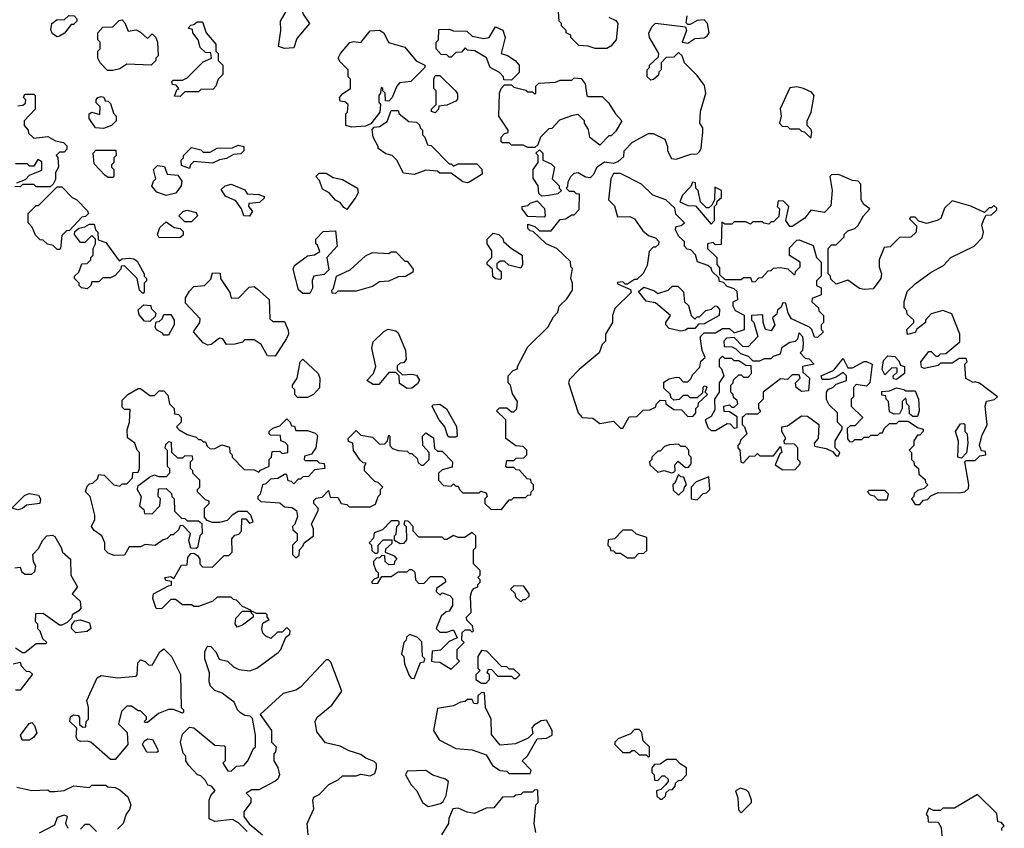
# Model space of a CAD drawing. Extents: x 2219101 to 2444320, y 201258 to 358766.
# Tile 342 of 349: x 2368503 to 2372750, y 343094 to 346581. Entities that reach past the tile are written whole.
import ezdxf

# ---------------------------------------------------------------- set-up
doc = ezdxf.new("R2010")
doc.units = 0

msp = doc.modelspace()

# ---------------------------------------------------------------- linework, layer by layer
at = {"layer": '0CON10XD'}
for points in [[(2369645, 346457.5), (2369620, 346465), (2369630, 346535), (2369627.5, 346575), (2369663.9, 346636.1), (2369685, 346652.5), (2369706.1, 346646.1), (2369716.1, 346636.1), (2369726.2, 346605), (2369753.3, 346565), (2369699.3, 346500.7), (2369685, 346460), (2369645, 346457.5)], [(2371045, 346592.5), (2371075, 346577.5), (2371083.3, 346565), (2371076.2, 346495), (2371053.6, 346466.4), (2371035, 346457.5), (2370985, 346457.5), (2370955, 346467.5), (2370915, 346470), (2370880, 346505), (2370880, 346515), (2370860, 346525), (2370860, 346535), (2370840, 346555), (2370840, 346565), (2370830, 346575), (2370827, 346617)], [(2368665, 346507.5), (2368645, 346520), (2368637, 346537), (2368642.5, 346565), (2368665, 346582.5), (2368695, 346580), (2368715, 346600), (2368738.3, 346598.3), (2368750, 346585), (2368750, 346575), (2368735, 346560), (2368725, 346560), (2368696.4, 346523.6), (2368675, 346510), (2368665, 346507.5)], [(2369285, 344530), (2369270, 344545), (2369270, 344555), (2369280, 344565), (2369280, 344595), (2369250, 344625), (2369250, 344635), (2369240, 344645), (2369240, 344675), (2369250, 344685), (2369248.3, 344698.3), (2369215, 344700), (2369205, 344690), (2369185, 344690), (2369160, 344715), (2369158.3, 344758.3), (2369145, 344760), (2369131.7, 344748.3), (2369130, 344735), (2369140, 344725), (2369140, 344655), (2369150, 344645), (2369150, 344625), (2369135, 344610), (2369105, 344610), (2369085, 344617.5), (2369068.3, 344611.7), (2369011.7, 344568.3), (2369010, 344555), (2369027.5, 344525), (2369020, 344485), (2369038.3, 344468.3), (2369041.7, 344451.7), (2369075, 344450), (2369107.5, 344485), (2369110, 344515), (2369100, 344525), (2369101.7, 344558.3), (2369135, 344560), (2369158.3, 344538.3), (2369160, 344525), (2369170, 344515), (2369171.7, 344461.7), (2369201.7, 344431.7), (2369215, 344430), (2369225, 344420), (2369275, 344420), (2369288.3, 344408.3), (2369290, 344365), (2369280, 344355), (2369270, 344305), (2369265, 344300), (2369241.7, 344301.7), (2369232.5, 344335), (2369240, 344365), (2369208.3, 344398.3), (2369195, 344400), (2369188.3, 344381.7), (2369165, 344360), (2369155, 344360), (2369138.3, 344341.7), (2369121.7, 344338.3), (2369087, 344313), (2369045, 344317.5), (2369025, 344307.5), (2368975, 344307.5), (2368955, 344272.5), (2368910.7, 344270.7), (2368885, 344280), (2368870, 344295), (2368870, 344325), (2368857.5, 344355), (2368825, 344377.5), (2368812.5, 344395), (2368827.5, 344425), (2368827.5, 344445), (2368807.5, 344525), (2368787.5, 344545), (2368795, 344570), (2368805, 344580), (2368818.3, 344581.7), (2368838.3, 344601.7), (2368845, 344620), (2368867, 344617), (2368910, 344575), (2368935, 344570), (2368945, 344580), (2368965, 344580), (2368990, 344605), (2368991.7, 344628.3), (2369015, 344630), (2369020, 344645), (2369020, 344715), (2369010, 344725), (2369000, 344755), (2368968.3, 344778.3), (2368967, 344813), (2368977.5, 344845), (2368980, 344900), (2368955, 344900), (2368945, 344910), (2368945, 344940), (2368970, 344965), (2369015, 344990), (2369025, 344990), (2369065, 344960), (2369085, 344960), (2369105, 344980), (2369125, 344980), (2369141.7, 344961.7), (2369150, 344925), (2369170, 344905), (2369171.7, 344881.7), (2369188.3, 344878.3), (2369200, 344865), (2369200, 344845), (2369180, 344825), (2369191.7, 344811.7), (2369225, 344792.5), (2369265, 344780), (2369275, 344770), (2369285, 344770), (2369295, 344760), (2369305, 344760), (2369311.7, 344741.7), (2369325, 344730), (2369345, 344732.5), (2369375, 344747.5), (2369408.3, 344738.3), (2369410, 344715), (2369420, 344705), (2369420, 344695), (2369471.7, 344641.7), (2369515, 344640), (2369535, 344630), (2369541.7, 344638.3), (2369580, 344655), (2369580, 344685), (2369590, 344695), (2369591.7, 344718.3), (2369625, 344720), (2369635, 344710), (2369660, 344715), (2369660, 344745), (2369648.3, 344758.3), (2369630, 344765), (2369628.3, 344788.3), (2369585, 344790), (2369580, 344795), (2369580, 344805), (2369595, 344820), (2369625, 344830), (2369655, 344860), (2369670, 344845), (2369675, 344830), (2369688.3, 344828.3), (2369695, 344810), (2369745, 344810), (2369778.3, 344798.3), (2369787.5, 344787.5), (2369780, 344735), (2369762.5, 344707.5), (2369731.7, 344698.3), (2369730, 344685), (2369735, 344680), (2369785, 344680), (2369795, 344670), (2369817, 344667), (2369820, 344645), (2369775, 344640), (2369748.3, 344611.7), (2369725, 344610), (2369715, 344600), (2369705, 344600), (2369685, 344580), (2369675, 344590), (2369661.7, 344591.7), (2369655, 344620), (2369645, 344620), (2369617, 344603), (2369585, 344600), (2369565, 344580), (2369550, 344575), (2369540, 344535), (2369530, 344525), (2369530, 344515), (2369543, 344503), (2369625, 344497.5), (2369645, 344480), (2369677, 344477), (2369697.5, 344465), (2369701.7, 344438.3), (2369690, 344405), (2369680, 344395), (2369681.7, 344381.7), (2369700, 344365), (2369700, 344335), (2369680, 344315), (2369680, 344275), (2369695, 344260), (2369708.3, 344271.7), (2369710, 344295), (2369725, 344310), (2369730, 344325), (2369770, 344355), (2369770, 344385), (2369762.5, 344405), (2369790, 344465), (2369790, 344475), (2369772.5, 344495), (2369772.5, 344507.5), (2369781.7, 344518.3), (2369808.3, 344521.7), (2369835, 344550), (2369841.7, 344521.7), (2369875, 344520), (2369890, 344495), (2369915, 344490), (2369925, 344480), (2370015, 344480), (2370038.3, 344491.7), (2370050, 344525), (2370060, 344535), (2370060, 344555), (2370070, 344565), (2370050, 344585), (2370035, 344590), (2369990, 344635), (2369990, 344655), (2369998.3, 344668.3), (2369985, 344670), (2369971.7, 344681.7), (2369943, 344723), (2369940, 344755), (2369921.7, 344761.7), (2369920, 344775), (2369955, 344810), (2369975, 344790), (2370025, 344780), (2370055, 344750), (2370078.3, 344751.7), (2370090, 344765), (2370095, 344790), (2370100, 344785), (2370100, 344745), (2370111.7, 344731.7), (2370135, 344722.5), (2370175, 344720), (2370185, 344710), (2370195, 344710), (2370218.3, 344688.3), (2370221.7, 344671.7), (2370235, 344660), (2370245, 344660), (2370270, 344685), (2370270, 344715), (2370242.5, 344745), (2370240, 344785), (2370255, 344800), (2370288.3, 344778.3), (2370291.7, 344731.7), (2370305, 344720), (2370325, 344720), (2370370, 344675), (2370368.3, 344651.7), (2370325, 344640), (2370310, 344625), (2370310, 344595), (2370331.7, 344571.7), (2370365, 344570), (2370375, 344580), (2370385, 344570), (2370395, 344570), (2370400, 344555), (2370415, 344540), (2370485, 344540), (2370492.5, 344547.5), (2370515, 344540), (2370520, 344525), (2370510, 344515), (2370510, 344495), (2370535, 344470), (2370581.7, 344468.3), (2370615, 344510), (2370625, 344510), (2370635, 344520), (2370685, 344520), (2370695, 344530), (2370708.3, 344531.7), (2370710, 344545), (2370720, 344555), (2370720, 344575), (2370710, 344585), (2370708.3, 344598.3), (2370691.7, 344601.7), (2370658.3, 344638.3), (2370645, 344640), (2370635, 344650), (2370605, 344650), (2370600, 344655), (2370605, 344680), (2370635, 344680), (2370645, 344690), (2370678.3, 344691.7), (2370690, 344705), (2370690, 344725), (2370675, 344740), (2370643, 344743), (2370600, 344775), (2370600, 344855), (2370560, 344895), (2370573, 344907), (2370605, 344907.5), (2370625, 344890), (2370635, 344890), (2370647, 344903), (2370650, 344935), (2370628.3, 344968.3), (2370620, 345005), (2370610, 345015), (2370610, 345045), (2370631.7, 345068.3), (2370650, 345075), (2370650, 345085), (2370695, 345170), (2370783, 345257), (2370805, 345300), (2370825, 345320), (2370830, 345345), (2370863, 345377), (2370887.5, 345415), (2370887.5, 345445), (2370880, 345465), (2370887.5, 345507.5), (2370880, 345515), (2370878.3, 345538.3), (2370820, 345595), (2370773.9, 345613.9), (2370742.5, 345645), (2370718.3, 345668.3), (2370705, 345670), (2370695, 345680), (2370695, 345700), (2370725, 345690), (2370745, 345670), (2370795, 345670), (2370835, 345720), (2370857, 345723), (2370885, 345740), (2370895, 345740), (2370917, 345763), (2370918.3, 345828.3), (2370905, 345830), (2370895, 345840), (2370875, 345840), (2370860, 345855), (2370867.5, 345862.5), (2370868.3, 345881.7), (2370880, 345905), (2370895, 345920), (2370911.7, 345921.7), (2370943, 345903), (2370965, 345900), (2370980, 345915), (2370993.6, 345946.4), (2371025, 345967.5), (2371065, 345962.5), (2371085, 345970), (2371108.3, 345991.7), (2371110, 346015), (2371147, 346053), (2371215, 346090), (2371235, 346090), (2371286.4, 346066.4), (2371297.5, 346035), (2371297.5, 346015), (2371315, 345982.5), (2371335, 345980), (2371398.3, 346001.7), (2371425, 346002.5), (2371436.4, 346013.6), (2371443, 346027), (2371450, 346095), (2371450, 346115), (2371437.5, 346135), (2371440, 346185), (2371462.5, 346265), (2371457, 346297), (2371425, 346340), (2371370, 346395), (2371360, 346425), (2371345, 346440), (2371325, 346420), (2371291.7, 346418.3), (2371270, 346395), (2371270, 346365), (2371260, 346355), (2371258.3, 346341.7), (2371237, 346323), (2371225, 346320), (2371210, 346335), (2371210, 346365), (2371220, 346375), (2371220, 346385), (2371258.3, 346421.7), (2371260, 346435), (2371220, 346505), (2371217, 346523), (2371229.3, 346550.7), (2371245, 346566.7), (2371375, 346550), (2371380, 346535), (2371360, 346485), (2371385, 346480), (2371415, 346500), (2371455, 346502.5), (2371468.3, 346511.7), (2371477.5, 346525), (2371470, 346565), (2371455, 346580), (2371425, 346577.5), (2371395, 346560), (2371385, 346560), (2371378.3, 346568.3), (2371381.7, 346598.3)], [(2368881.7, 346361.7), (2368850, 346395), (2368840, 346415), (2368840, 346445), (2368850, 346455), (2368850, 346485), (2368840, 346495), (2368840, 346525), (2368861.7, 346548.3), (2368905, 346550), (2368931.7, 346578.3), (2368945, 346580), (2368957, 346567), (2368971.7, 346531.7), (2369005, 346537.5), (2369025, 346527.5), (2369055, 346500), (2369075, 346520), (2369090, 346505), (2369097.5, 346485), (2369100, 346425), (2369090, 346415), (2369090, 346405), (2369070, 346385), (2368965, 346390), (2368935, 346370), (2368905, 346362.5), (2368881.7, 346361.7)], [(2369195, 346250), (2369171.7, 346251.7), (2369181.7, 346278.3), (2369190, 346285), (2369178.3, 346298.3), (2369161.7, 346301.7), (2369160, 346315), (2369165, 346320), (2369205, 346320), (2369225, 346330), (2369295, 346400), (2369330, 346415), (2369328.3, 346438.3), (2369305, 346440), (2369281.7, 346461.7), (2369272.5, 346495), (2369250, 346525), (2369248.3, 346538.3), (2369230, 346545), (2369241.7, 346558.3), (2369255, 346560), (2369268.3, 346571.7), (2369291.7, 346571.7), (2369307.5, 346525), (2369350, 346475), (2369350, 346445), (2369360, 346435), (2369360, 346405), (2369380, 346385), (2369380, 346345), (2369360, 346325), (2369350, 346295), (2369338.3, 346281.7), (2369285, 346280), (2369275, 346270), (2369215, 346270), (2369195, 346250)], [(2369935, 346117.5), (2369910, 346125), (2369910, 346175), (2369917, 346183), (2369920, 346215), (2369905, 346227.5), (2369885, 346230), (2369882.5, 346245), (2369897, 346263), (2369930, 346285), (2369930, 346325), (2369920, 346335), (2369920, 346365), (2369885, 346400), (2369877.5, 346415), (2369886.7, 346435), (2369927, 346483), (2369945, 346487.5), (2369975, 346482.5), (2370015, 346532.5), (2370055, 346536.2), (2370073.3, 346525), (2370093.6, 346483.6), (2370165, 346462.5), (2370213.6, 346403.6), (2370250, 346385), (2370250, 346375), (2370190, 346315), (2370141.7, 346308.3), (2370130, 346295), (2370110, 346245), (2370095, 346230), (2370081.7, 346231.7), (2370080, 346265), (2370070, 346275), (2370070, 346285), (2370061.7, 346288.3), (2370060, 346265), (2370052.5, 346255), (2370052.5, 346225), (2370060, 346215), (2370057, 346183), (2370018.3, 346131.7), (2369995, 346122.5), (2369935, 346117.5)], [(2370625, 346320), (2370591.7, 346321.7), (2370590, 346335), (2370573, 346353), (2370532.5, 346375), (2370516.7, 346416.7), (2370467, 346447), (2370435, 346450), (2370425, 346460), (2370408.3, 346441.7), (2370385, 346440), (2370365, 346420), (2370355, 346420), (2370345, 346430), (2370321.7, 346431.7), (2370300, 346455), (2370300, 346485), (2370310, 346495), (2370311.7, 346538.3), (2370355, 346540), (2370375, 346532.5), (2370431.7, 346531.7), (2370455, 346510), (2370505, 346500), (2370527.5, 346505), (2370555, 346550), (2370586.7, 346536.7), (2370597.5, 346505), (2370580, 346435), (2370607, 346427), (2370640, 346405), (2370657.5, 346385), (2370657, 346353), (2370625, 346320)], [(2370295, 346180), (2370280, 346185), (2370280, 346195), (2370300, 346215), (2370300, 346275), (2370290, 346285), (2370290, 346325), (2370295, 346340), (2370315, 346340), (2370382.5, 346275), (2370391.7, 346261.7), (2370391.7, 346238.3), (2370385, 346230), (2370345, 346212.5), (2370311.7, 346208.3), (2370310, 346195), (2370295, 346180)], [(2370725, 346030), (2370695, 346030), (2370675, 346040), (2370625, 346040), (2370615, 346050), (2370585, 346050), (2370580, 346055), (2370580, 346075), (2370595, 346090), (2370610, 346095), (2370610, 346105), (2370570, 346165), (2370572.5, 346265), (2370580, 346285), (2370595, 346300), (2370625, 346300), (2370635, 346290), (2370687, 346277), (2370695, 346270), (2370715, 346270), (2370725, 346260), (2370730, 346265), (2370730, 346295), (2370743, 346307), (2370815, 346312.5), (2370835, 346320), (2370885, 346320), (2370895, 346330), (2370925, 346327.5), (2370942.5, 346305), (2370950, 346255), (2370955, 346250), (2371015, 346250), (2371043, 346223), (2371072.5, 346175), (2371100, 346145), (2371075, 346100), (2371055, 346080), (2371045, 346080), (2371005, 346040), (2370963, 346073), (2370957, 346107), (2370940, 346135), (2370940, 346145), (2370911.7, 346171.7), (2370883, 346167), (2370831.7, 346148.3), (2370798.3, 346111.7), (2370785, 346110), (2370750, 346075), (2370738.3, 346041.7), (2370725, 346030)], [(2371915, 346070), (2371920, 346095), (2371917, 346107), (2371900, 346125), (2371900, 346145), (2371917, 346183), (2371930, 346255), (2371918.3, 346268.3), (2371883.9, 346283.9), (2371855, 346291.2), (2371825, 346287.5), (2371783, 346197), (2371787.5, 346165), (2371780, 346135), (2371791.7, 346121.7), (2371815, 346120), (2371825, 346110), (2371865, 346110), (2371875, 346100), (2371888.3, 346098.3), (2371915, 346070)], [(2368495, 346210), (2368517, 346213), (2368528.3, 346221.7), (2368530, 346235), (2368520, 346245), (2368525, 346260), (2368565, 346260), (2368570, 346255), (2368570, 346195), (2368522.5, 346145), (2368522.5, 346125), (2368540, 346105), (2368541.7, 346091.7), (2368565, 346070), (2368625, 346077.5), (2368658.3, 346058.3), (2368691.7, 346051.7), (2368707, 346037), (2368707, 346023), (2368695, 346010), (2368675, 346010), (2368660, 345995), (2368667.5, 345987.5), (2368670, 345945), (2368658.3, 345921.7), (2368657.5, 345892.5), (2368648.3, 345871.7), (2368635, 345860)], [(2368865, 346112.5), (2368830, 346115), (2368802.5, 346155), (2368802.5, 346175), (2368815, 346182.5), (2368848.3, 346171.7), (2368850, 346205), (2368833, 346223), (2368832.5, 346235), (2368840, 346245), (2368855, 346250), (2368866.4, 346246.4), (2368871.7, 346231.7), (2368885, 346230), (2368895, 346220), (2368908.3, 346178.3), (2368920, 346165), (2368920, 346145), (2368900, 346125), (2368865, 346112.5)], [(2370435, 345877.5), (2370415, 345882.5), (2370365, 345920), (2370315, 345920), (2370305, 345927.5), (2370255, 345932.5), (2370205, 345913.3), (2370159.3, 345919.3), (2370130, 345975), (2370110, 345995), (2370083, 346003), (2370050, 346025), (2370050, 346035), (2370027.5, 346075), (2370023, 346107), (2370031.7, 346118.3), (2370055, 346120), (2370088.3, 346141.7), (2370105, 346190), (2370135, 346190), (2370140, 346175), (2370181.7, 346141.7), (2370215, 346140), (2370228.3, 346128.3), (2370230, 346115), (2370240, 346105), (2370240, 346085), (2370250, 346075), (2370261.7, 346041.7), (2370278.3, 346038.3), (2370355, 345960), (2370365, 345960), (2370375, 345950), (2370395, 345960), (2370475, 345960), (2370497, 345937), (2370497.5, 345915), (2370445, 345882.5), (2370435, 345877.5)], [(2368905, 345900), (2368885, 345900), (2368870.7, 345910.7), (2368825, 345960), (2368820, 346005), (2368831.7, 346018.3), (2368918.3, 346018.3), (2368920, 345995), (2368910, 345985), (2368910, 345965), (2368900, 345955), (2368900, 345945), (2368910, 345935), (2368910, 345905), (2368905, 345900)], [(2369235, 345940), (2369201.7, 345951.7), (2369200, 345975), (2369210, 345985), (2369210, 345995), (2369245, 346030), (2369285, 346020), (2369295, 346010), (2369325, 346010), (2369355, 346027.5), (2369421.7, 346028.3), (2369445, 346040), (2369470, 346035), (2369470, 346015), (2369457, 346003), (2369425, 346000), (2369395, 345982.5), (2369365, 345977.5), (2369335, 345962.5), (2369255, 345970), (2369240, 345955), (2369235, 345940)], [(2370755, 345820), (2370741.7, 345831.7), (2370740, 345865), (2370717.5, 345897.5), (2370717.5, 345935), (2370740, 345965), (2370740, 345995), (2370730, 346005), (2370745, 346020), (2370760, 346005), (2370760, 345975), (2370795, 345960), (2370810, 345945), (2370800, 345895), (2370830, 345865), (2370830, 345855), (2370840, 345845), (2370825, 345830), (2370785, 345822.5), (2370755, 345820)], [(2368491.7, 345878.3), (2368528.3, 345891.7), (2368545, 345910), (2368598.3, 345931.7), (2368598.3, 345968.3), (2368581.7, 345978.3), (2368565, 345950), (2368545, 345950), (2368535, 345960), (2368485, 345960)], [(2369135, 345822.5), (2369095, 345837.5), (2369073, 345863), (2369080, 345885), (2369090, 345895), (2369080, 345935), (2369098.3, 345951.7), (2369128.3, 345948.3), (2369140, 345915), (2369185, 345910), (2369202.5, 345885), (2369200, 345865), (2369176.4, 345833.6), (2369135, 345822.5)], [(2369915, 345762.5), (2369900.7, 345770.7), (2369885, 345792.5), (2369865, 345802.5), (2369837.5, 345835), (2369810, 345850), (2369797, 345887), (2369780, 345905), (2369795, 345920), (2369825, 345920), (2369855, 345900), (2369895, 345892.5), (2369960, 345855), (2369962.5, 345835), (2369953.6, 345816.4), (2369915, 345762.5)], [(2371105, 344820), (2371131.7, 344868.3), (2371165, 344870), (2371193, 344897), (2371221.7, 344898.3), (2371245, 344910), (2371250, 344925), (2371265, 344940), (2371288.3, 344938.3), (2371290, 344925), (2371325, 344900), (2371358.3, 344898.3), (2371385, 344870), (2371408.3, 344871.7), (2371420, 344885), (2371420, 344905), (2371430, 344915), (2371431.7, 344928.3), (2371470, 344965), (2371460, 344975), (2371468.3, 344998.3), (2371455, 345000), (2371450, 344995), (2371448.3, 344971.7), (2371425, 344950), (2371395, 344950), (2371385, 344960), (2371365, 344960), (2371347, 344943), (2371325, 344940), (2371311.7, 344951.7), (2371310, 344965), (2371281.7, 344991.7), (2371281.7, 345018.3), (2371305, 345032.5), (2371335, 345040), (2371348.3, 345038.3), (2371365, 345020), (2371385, 345020), (2371398.3, 345031.7), (2371405, 345050), (2371437, 345083), (2371441.7, 345108.3), (2371460, 345125), (2371447.5, 345155), (2371440, 345205), (2371440, 345215), (2371455, 345230), (2371505, 345230), (2371535, 345250), (2371565, 345250), (2371585, 345230), (2371630, 345245), (2371630, 345305), (2371590, 345325), (2371580, 345345), (2371580, 345365), (2371600, 345375), (2371598.3, 345408.3), (2371585, 345420), (2371555, 345430), (2371538.3, 345448.3), (2371521.7, 345451.7), (2371518.3, 345468.3), (2371490, 345495), (2371485, 345510), (2371471.7, 345521.7), (2371427, 345537), (2371417.5, 345567.5), (2371398.3, 345588.3), (2371381.7, 345591.7), (2371370, 345605), (2371370, 345625), (2371346.4, 345646.4), (2371332.5, 345675), (2371335, 345690), (2371357, 345693), (2371370, 345705), (2371333, 345743), (2371328.3, 345768.3), (2371290, 345805), (2371233.9, 345823.9), (2371185, 345872.5), (2371095, 345917.5), (2371065, 345917.5), (2371052.5, 345895), (2371042.5, 345805), (2371068.3, 345778.3), (2371081.7, 345731.7), (2371135, 345732.5), (2371155, 345722.5), (2371190.7, 345670.7), (2371215, 345650), (2371245, 345640), (2371260, 345625), (2371258.3, 345611.7), (2371245, 345600), (2371235, 345600), (2371218.3, 345581.7), (2371209.3, 345520.7), (2371193, 345487), (2371165, 345460), (2371155, 345460), (2371125, 345440), (2371115, 345440), (2371105, 345450), (2371081.7, 345448.3), (2371081.7, 345441.7), (2371138.3, 345418.3), (2371140, 345405), (2371070, 345335), (2371060, 345305), (2371060, 345275), (2371030, 345225), (2371030, 345195), (2371015, 345180), (2371002.5, 345145), (2370917, 345073), (2370875, 345030), (2370870, 345015), (2370912.5, 344885), (2370930, 344865), (2370975, 344862.5), (2371005, 344840), (2371065, 344850), (2371095, 344820), (2371105, 344820)], [(2372385, 344490), (2372401.7, 344508.3), (2372418.3, 344511.7), (2372433, 344527), (2372465, 344542.5), (2372555, 344540), (2372580, 344545), (2372595, 344560), (2372597.5, 344575), (2372580, 344675), (2372585, 344680), (2372625, 344680), (2372645, 344700), (2372670, 344705), (2372668.3, 344718.3), (2372651.7, 344721.7), (2372642.5, 344745), (2372653, 344787), (2372676.1, 344833.9), (2372667.5, 344915), (2372673.6, 344936.4), (2372707, 344943), (2372720, 344955), (2372643.6, 345013.6), (2372625, 345020), (2372615, 345016.7), (2372583.6, 345033.6), (2372580, 345095), (2372590, 345105), (2372585, 345120), (2372555, 345120), (2372525, 345100), (2372475, 345100), (2372465, 345090), (2372405, 345077.5), (2372393.3, 345083.3), (2372390, 345105), (2372425, 345150), (2372435, 345150), (2372455, 345130), (2372465, 345130), (2372475, 345140), (2372498.3, 345141.7), (2372558.3, 345191.7), (2372557.5, 345225), (2372523, 345313), (2372485, 345326.7), (2372435, 345312.5), (2372410, 345285), (2372410, 345275), (2372373.3, 345246.7), (2372365, 345232.5), (2372333, 345223), (2372330, 345245), (2372360, 345275), (2372360, 345285), (2372331.7, 345311.7), (2372330, 345325), (2372318.3, 345338.3), (2372317.5, 345365), (2372331.7, 345408.3), (2372365, 345442.5), (2372435, 345492.5), (2372488.3, 345521.7), (2372520, 345555), (2372620, 345605), (2372655, 345640), (2372660, 345665), (2372653.3, 345695), (2372661.2, 345718.8), (2372671.7, 345738.3), (2372695, 345740), (2372718.3, 345761.7), (2372718.3, 345768.3), (2372705, 345780), (2372695, 345770), (2372685, 345770), (2372665, 345750), (2372605, 345777.5), (2372525, 345800), (2372491.7, 345768.3), (2372476.4, 345723.6), (2372460, 345715), (2372415, 345702.5), (2372381.7, 345711.7), (2372365, 345730), (2372345, 345730), (2372341.7, 345721.7), (2372371.7, 345691.7), (2372370, 345665), (2372347, 345643), (2372298.3, 345641.7), (2372258.3, 345601.7), (2372231.7, 345598.3), (2372210, 345545), (2372210, 345515), (2372220, 345485), (2372217.5, 345465), (2372185, 345420), (2372145, 345417.5), (2372125, 345422.5), (2372075, 345457.5), (2372025, 345440), (2372001.7, 345461.7), (2372000, 345475), (2371990, 345485), (2371990, 345595), (2372005, 345610), (2372025, 345610), (2372060, 345645), (2372060, 345655), (2372075, 345670), (2372105, 345680), (2372118.3, 345691.7), (2372142.5, 345735), (2372170, 345765), (2372143.6, 345783.6), (2372132.5, 345805), (2372131.7, 345871.7), (2372120, 345885), (2372095, 345887.5), (2372035, 345913.3), (2372005, 345912.5), (2371997.5, 345905), (2372007.5, 345845), (2372001.7, 345778.3), (2371975, 345750), (2371915, 345760), (2371890, 345725), (2371835, 345690), (2371825, 345690), (2371807.5, 345715), (2371820, 345775), (2371798.3, 345798.3), (2371775, 345800), (2371770, 345775), (2371780, 345765), (2371777, 345733), (2371755, 345710), (2371745, 345710), (2371735, 345700), (2371713, 345703), (2371705, 345710), (2371665, 345710), (2371655, 345700), (2371635, 345710), (2371585, 345710), (2371575, 345700), (2371545, 345700), (2371531.7, 345708.3), (2371528.3, 345611.7), (2371505, 345610), (2371495, 345620), (2371470, 345615), (2371470, 345595), (2371510, 345555), (2371510, 345525), (2371521.7, 345511.7), (2371521.7, 345481.7), (2371545, 345460), (2371615, 345460), (2371625, 345470), (2371655, 345470), (2371661.7, 345451.7), (2371675, 345450), (2371691.7, 345468.3), (2371705, 345470), (2371731.7, 345498.3), (2371745, 345500), (2371755, 345510), (2371785, 345512.5), (2371817, 345507), (2371841.7, 345481.7), (2371848.3, 345481.7), (2371850, 345495), (2371870, 345515), (2371870, 345535), (2371823.6, 345563.6), (2371823, 345597), (2371855, 345630), (2371865, 345632.5), (2371925, 345607.5), (2371940, 345555), (2371960, 345535), (2371960, 345475), (2371940, 345455), (2371940, 345435), (2371960, 345425), (2371960, 345395), (2371921.7, 345378.3), (2371920, 345365), (2371948.3, 345338.3), (2371950, 345325), (2371970, 345305), (2371970, 345275), (2371960, 345265), (2371960, 345245), (2371970, 345235), (2371945, 345210), (2371931.7, 345211.7), (2371920, 345245), (2371910, 345255), (2371831.7, 345291.7), (2371817.5, 345315), (2371808.3, 345358.3), (2371795, 345360), (2371788.3, 345341.7), (2371771.7, 345328.3), (2371768.3, 345311.7), (2371750, 345295), (2371760, 345265), (2371745, 345240), (2371720, 345245), (2371710, 345275), (2371708.3, 345308.3), (2371660, 345305), (2371660, 345285), (2371670, 345275), (2371687.5, 345215), (2371645, 345170), (2371621.7, 345171.7), (2371585, 345210), (2371551.7, 345208.3), (2371540, 345195), (2371541.7, 345171.7), (2371575, 345170), (2371591.7, 345161.7), (2371611.7, 345141.7), (2371645, 345130), (2371665, 345110), (2371695, 345110), (2371715, 345120), (2371745, 345120), (2371755, 345130), (2371785, 345140), (2371791.7, 345168.3), (2371825, 345190), (2371850, 345195), (2371860, 345205), (2371865, 345230), (2371880, 345215), (2371882.5, 345185), (2371880, 345155), (2371870, 345145), (2371891.7, 345121.7), (2371908.3, 345118.3), (2371930, 345095), (2371880, 345085), (2371881.7, 345061.7), (2371910, 345035), (2371905, 344980), (2371875, 344977.5), (2371852.5, 344995), (2371850, 345015), (2371870, 345035), (2371865, 345050), (2371835, 345050), (2371815, 345030), (2371785, 345032.5), (2371710, 344975), (2371710, 344945), (2371690, 344925), (2371690, 344905), (2371698.3, 344891.7), (2371685, 344880), (2371635, 344880), (2371625, 344870), (2371620, 344865), (2371620, 344835), (2371630, 344825), (2371640, 344795), (2371611.7, 344768.3), (2371610, 344755), (2371600, 344745), (2371600, 344735), (2371610, 344725), (2371613, 344673), (2371625, 344670), (2371651.7, 344698.3), (2371675, 344700), (2371685, 344710), (2371695, 344700), (2371755, 344700), (2371785, 344740), (2371790, 344715), (2371781.7, 344708.3), (2371761.7, 344661.7), (2371795, 344640), (2371848.3, 344641.7), (2371870, 344665), (2371870, 344675), (2371860, 344685), (2371860, 344735), (2371845, 344750), (2371801.7, 344751.7), (2371800, 344765), (2371807.5, 344775), (2371790, 344805), (2371790, 344825), (2371815, 344830), (2371875, 344872.5), (2371901.7, 344871.7), (2371950, 344835), (2371947.5, 344775), (2371930, 344755), (2371931.7, 344741.7), (2371981.7, 344731.7), (2372008.3, 344718.3), (2372025, 344700), (2372035, 344700), (2372040, 344715), (2372020, 344735), (2372020, 344765), (2372050, 344815), (2372050, 344825), (2372030, 344845), (2372030, 344885), (2371995, 344920), (2371983, 344943), (2371982.5, 344975), (2371991.7, 344988.3), (2372010, 344995), (2372025, 345010), (2372070, 345025), (2372070, 345045), (2372055, 345060), (2372025, 345040), (2371995, 345030), (2371965, 345030), (2371960, 345045), (2372015, 345070), (2372055, 345120), (2372075, 345080), (2372095, 345080), (2372145, 345107.5), (2372155, 345107.5), (2372180, 345095), (2372170, 345015), (2372155, 345000), (2372111.7, 345008.3), (2372100, 344995), (2372100, 344955), (2372090, 344945), (2372090, 344915), (2372140, 344865), (2372105, 344830), (2372085, 344830), (2372071.7, 344818.3), (2372073, 344773), (2372081.7, 344761.7), (2372095, 344760), (2372105, 344770), (2372135, 344770), (2372145, 344780), (2372165, 344780), (2372175, 344790), (2372205, 344790), (2372215, 344800), (2372225, 344800), (2372231.7, 344818.3), (2372255, 344840), (2372285, 344840), (2372295, 344850), (2372335, 344850), (2372375, 344822.5), (2372400, 344815), (2372400, 344805), (2372385, 344790), (2372375, 344790), (2372360, 344765), (2372360, 344745), (2372340, 344725), (2372350, 344715), (2372350, 344685), (2372360, 344675), (2372361.7, 344661.7), (2372380, 344645), (2372381.7, 344621.7), (2372408.3, 344598.3), (2372410, 344585), (2372420, 344575), (2372405, 344560), (2372375, 344550), (2372361.7, 344538.3), (2372360, 344525), (2372350, 344515), (2372365, 344490), (2372385, 344490)], [(2368635, 345860), (2368575, 345860), (2368565, 345870), (2368515, 345870), (2368505, 345860), (2368481.7, 345861.7)], [(2368675, 345590), (2368665, 345590), (2368647, 345607), (2368623, 345613), (2368605, 345630), (2368591.7, 345631.7), (2368571.7, 345651.7), (2368557, 345687), (2368540, 345705), (2368540, 345745), (2368575, 345780), (2368585, 345780), (2368665, 345860), (2368685, 345860), (2368730, 345815), (2368750, 345805), (2368796.4, 345756.4), (2368800, 345745), (2368787, 345733), (2368770.7, 345729.3), (2368718.3, 345671.7), (2368705, 345670), (2368685, 345650), (2368680, 345595), (2368675, 345590)], [(2369495, 345733.3), (2369470, 345735), (2369460, 345765), (2369435, 345800), (2369390.7, 345820.7), (2369371.7, 345848.3), (2369390, 345865), (2369415, 345872.5), (2369475, 345847.5), (2369485, 345830), (2369535, 345827.5), (2369558.3, 345818.3), (2369558.3, 345811.7), (2369537, 345793), (2369491.7, 345788.3), (2369490, 345775), (2369507.5, 345755), (2369495, 345733.3)], [(2371485, 345700), (2371500, 345715), (2371500, 345775), (2371510, 345785), (2371511.7, 345798.3), (2371530, 345815), (2371530, 345845), (2371501.7, 345858.3), (2371500, 345805), (2371488.3, 345781.7), (2371475, 345770), (2371465, 345770), (2371440, 345795), (2371430, 345845), (2371420, 345855), (2371418.3, 345878.3), (2371405, 345880), (2371398.3, 345861.7), (2371362.5, 345825), (2371350, 345795), (2371385, 345780), (2371418.3, 345778.3), (2371485, 345700)], [(2370765, 345730), (2370695, 345732.5), (2370670, 345765), (2370670, 345775), (2370695, 345780), (2370705, 345790), (2370735, 345800), (2370767, 345767), (2370770, 345735), (2370765, 345730)], [(2369245, 345710), (2369215, 345710), (2369190, 345735), (2369210, 345755), (2369225, 345760), (2369265, 345750), (2369270, 345735), (2369245, 345710)], [(2369035, 345400), (2369020, 345415), (2369010, 345465), (2368955, 345520), (2368941.7, 345518.3), (2368940, 345505), (2368915, 345477.5), (2368895, 345467.5), (2368862.5, 345467.5), (2368845, 345450), (2368815, 345450), (2368810, 345435), (2368795, 345420), (2368770, 345425), (2368760, 345435), (2368760, 345445), (2368740, 345465), (2368740, 345475), (2368758.3, 345491.7), (2368771.7, 345528.3), (2368795, 345530), (2368810, 345545), (2368810, 345555), (2368820, 345565), (2368820, 345595), (2368830, 345615), (2368830, 345635), (2368815, 345650), (2368785, 345620), (2368765, 345620), (2368740, 345655), (2368741.7, 345668.3), (2368758.3, 345681.7), (2368785, 345687.5), (2368805, 345700), (2368825, 345700), (2368830, 345675), (2368840, 345665), (2368841.7, 345631.7), (2368875, 345620), (2368931.7, 345541.7), (2368945, 345550), (2368975, 345552.5), (2368995, 345550), (2369010, 345540), (2369040, 345485), (2369040, 345475), (2369050, 345465), (2369050, 345455), (2369040, 345445), (2369040, 345405), (2369035, 345400)], [(2369105, 345640), (2369097.5, 345655), (2369107.5, 345685), (2369135, 345710), (2369170, 345685), (2369195, 345680), (2369208.3, 345668.3), (2369208.3, 345651.7), (2369195, 345642.5), (2369105, 345640)], [(2369755, 345400), (2369725, 345400), (2369706.4, 345416.4), (2369682.5, 345505), (2369688.3, 345521.7), (2369745, 345562.5), (2369775, 345567.5), (2369798.3, 345581.7), (2369788.3, 345608.3), (2369780, 345615), (2369780, 345635), (2369811.7, 345668.3), (2369865, 345670), (2369872.5, 345605), (2369827.5, 345555), (2369837, 345503), (2369817, 345483), (2369772.5, 345475), (2369764.1, 345455.9), (2369766.4, 345423.6), (2369755, 345400)], [(2370575, 345460), (2370555, 345463.3), (2370543.6, 345473.6), (2370542.5, 345505), (2370520, 345525), (2370520, 345535), (2370540, 345555), (2370540, 345585), (2370520, 345615), (2370520, 345635), (2370545, 345660), (2370570, 345655), (2370587, 345637), (2370590, 345625), (2370623.8, 345593.8), (2370670, 345565), (2370672.5, 345525), (2370665, 345510), (2370613, 345523), (2370595, 345540), (2370575, 345540), (2370561.7, 345528.3), (2370561.7, 345511.7), (2370580, 345495), (2370580, 345465), (2370575, 345460)], [(2369865, 345400), (2369851.7, 345401.7), (2369850, 345415), (2369857.5, 345422.5), (2369870, 345475), (2369928.3, 345501.7), (2369995, 345562.5), (2370025, 345577.5), (2370095, 345572.5), (2370105, 345580), (2370125, 345580), (2370165, 345540), (2370175, 345540), (2370200, 345505), (2370198.3, 345491.7), (2370167, 345473), (2370135, 345472.5), (2370095, 345453.3), (2370055, 345450), (2370025, 345430), (2369955, 345410), (2369875, 345410), (2369865, 345400)], [(2369605, 345130), (2369571.7, 345131.7), (2369545, 345180), (2369515, 345200), (2369475, 345200), (2369465, 345190), (2369431.7, 345181.7), (2369395, 345180), (2369380, 345205), (2369365, 345207.5), (2369329.3, 345180.7), (2369315, 345177.5), (2369295, 345187.5), (2369252.5, 345235), (2369280, 345275), (2369281.7, 345291.7), (2369218.3, 345358.3), (2369218.3, 345381.7), (2369235, 345410), (2369255, 345430), (2369300, 345435), (2369328.3, 345461.7), (2369335, 345490), (2369368.3, 345488.3), (2369370, 345465), (2369410, 345405), (2369415, 345380), (2369448.3, 345381.7), (2369493, 345427), (2369515, 345430), (2369529.3, 345419.3), (2369580, 345375), (2369581.7, 345291.7), (2369595, 345280), (2369645, 345280), (2369661.7, 345241.7), (2369662.5, 345225), (2369653.6, 345206.4), (2369605, 345130)], [(2371355, 345237.5), (2371305, 345250), (2371290, 345265), (2371290, 345275), (2371310, 345305), (2371245, 345360), (2371205, 345367.5), (2371171.7, 345408.3), (2371195, 345427.5), (2371241.7, 345411.7), (2371255, 345400), (2371300, 345415), (2371318.3, 345431.7), (2371341.7, 345431.7), (2371367, 345407), (2371370, 345365), (2371388.3, 345348.3), (2371400, 345305), (2371415, 345290), (2371425, 345300), (2371435, 345300), (2371463, 345327), (2371487, 345333), (2371503, 345347), (2371510, 345345), (2371521.7, 345331.7), (2371520, 345305), (2371455, 345270), (2371431.7, 345268.3), (2371415, 345250), (2371385, 345250), (2371375, 345242.5), (2371355, 345237.5)], [(2369065, 345280), (2369041.7, 345281.7), (2369018.3, 345308.3), (2369015, 345330), (2369038.3, 345351.7), (2369068.3, 345348.3), (2369070, 345335), (2369090, 345315), (2369088.3, 345301.7), (2369065, 345280)], [(2369145, 345220), (2369125, 345220), (2369119.3, 345229.3), (2369093.6, 345243.6), (2369087.5, 345255), (2369091.7, 345278.3), (2369105, 345280), (2369118.3, 345291.7), (2369125, 345310), (2369155, 345310), (2369170, 345285), (2369170, 345265), (2369145, 345220)], [(2370175, 344990), (2370141.7, 345011.7), (2370140, 345045), (2370125, 345060), (2370095, 345060), (2370051.7, 345008.3), (2370028.3, 345008.3), (2370000, 345025), (2370030, 345055), (2370040, 345085), (2370022.5, 345165), (2370028.3, 345191.7), (2370073.6, 345236.4), (2370093, 345247), (2370125, 345240), (2370135, 345230), (2370167.5, 345155), (2370170, 345115), (2370158.3, 345101.7), (2370145, 345100), (2370131.7, 345088.3), (2370131.7, 345071.7), (2370155, 345050), (2370195, 345052.5), (2370215, 345047.5), (2370227, 345027), (2370219.3, 345010.7), (2370195, 344992.5), (2370175, 344990)], [(2371505, 344810), (2371555, 344840), (2371568.3, 344838.3), (2371585, 344820), (2371598.3, 344821.7), (2371598.3, 344868.3), (2371565, 344890), (2371541.7, 344891.7), (2371540, 344915), (2371565, 344920), (2371575, 344910), (2371585, 344910), (2371600, 344925), (2371598.3, 344938.3), (2371581.7, 344951.7), (2371580, 344965), (2371570, 344975), (2371570, 345005), (2371580, 345015), (2371581.7, 345028.3), (2371605, 345050), (2371615, 345050), (2371625, 345040), (2371645, 345040), (2371660, 345055), (2371658.3, 345088.3), (2371635, 345090), (2371605, 345110), (2371585, 345110), (2371575, 345120), (2371545, 345120), (2371535, 345130), (2371520, 345115), (2371520, 345085), (2371530, 345075), (2371540, 345045), (2371520, 345015), (2371520, 344975), (2371500, 344945), (2371501.7, 344898.3), (2371485, 344870), (2371460, 344855), (2371471.7, 344821.7), (2371485, 344810), (2371505, 344810)], [(2372285, 345030), (2372271.7, 345031.7), (2372270, 345045), (2372288.3, 345061.7), (2372288.3, 345078.3), (2372265, 345080), (2372235, 345050), (2372223, 345073), (2372228.3, 345111.7), (2372248.3, 345131.7), (2372278.3, 345128.3), (2372295, 345110), (2372301.7, 345091.7), (2372320, 345085), (2372320, 345055), (2372285, 345030)], [(2369701.7, 344951.7), (2369690, 344965), (2369690, 344985), (2369680, 344995), (2369680, 345005), (2369700, 345035), (2369712.5, 345105), (2369725, 345117.5), (2369790, 345055), (2369797.5, 345035), (2369797, 344993), (2369770, 344965), (2369745, 344952.5), (2369701.7, 344951.7)], [(2372375, 344870), (2372355, 344870), (2372341.7, 344881.7), (2372340, 344915), (2372330, 344925), (2372325, 344950), (2372310, 344935), (2372310, 344905), (2372298.3, 344881.7), (2372275, 344880), (2372255, 344890), (2372250, 344935), (2372240, 344945), (2372238.3, 344958.3), (2372221.7, 344961.7), (2372221.7, 344978.3), (2372255, 344980), (2372285, 344993.3), (2372317, 344987), (2372325, 344980), (2372365, 344980), (2372380, 344945), (2372382.5, 344895), (2372375, 344870)], [(2370385, 344780), (2370355, 344780), (2370350, 344785), (2370337.5, 344825), (2370312.5, 344855), (2370283, 344913), (2370285, 344920), (2370315, 344923.3), (2370343.6, 344903.6), (2370387, 344827), (2370390, 344785), (2370385, 344780)], [(2372565, 344690), (2372550, 344695), (2372553, 344763), (2372540, 344805), (2372561.7, 344838.3), (2372575, 344840), (2372580, 344835), (2372580, 344805), (2372590, 344795), (2372592.5, 344755), (2372587, 344713), (2372565, 344690)], [(2371315, 344627.5), (2371325, 344630), (2371330, 344635), (2371328.3, 344661.7), (2371343, 344677), (2371375, 344650), (2371388.3, 344651.7), (2371400, 344665), (2371400, 344695), (2371390, 344705), (2371390, 344725), (2371375, 344740), (2371355, 344740), (2371345, 344750), (2371305, 344747.5), (2371285, 344740), (2371265, 344720), (2371255, 344720), (2371230, 344695), (2371230, 344685), (2371220, 344675), (2371221.7, 344661.7), (2371255, 344630), (2371282.5, 344637.5), (2371315, 344627.5)], [(2371345, 344530), (2371368.3, 344551.7), (2371370, 344565), (2371380, 344575), (2371368.3, 344608.3), (2371355, 344610), (2371345, 344620), (2371328.3, 344581.7), (2371320, 344575), (2371321.7, 344551.7), (2371345, 344530)], [(2371425, 344510), (2371451.7, 344538.3), (2371465, 344540), (2371480, 344555), (2371475, 344610), (2371421.7, 344588.3), (2371400, 344565), (2371400, 344515), (2371425, 344510)], [(2368495, 344467.5), (2368470, 344475), (2368525, 344530), (2368545, 344537.5), (2368585, 344530), (2368592.5, 344515), (2368590, 344495), (2368533, 344487), (2368515, 344472.5), (2368495, 344467.5)], [(2372245, 344510), (2372250, 344535), (2372235, 344550), (2372165, 344550), (2372160, 344545), (2372171.7, 344531.7), (2372188.3, 344528.3), (2372205, 344510), (2372245, 344510)], [(2369485, 343080), (2369446.7, 343116.7), (2369421.7, 343131.7), (2369345, 343122.5), (2369320, 343135), (2369320, 343215), (2369327.5, 343235), (2369347, 343257), (2369330, 343275), (2369315, 343280), (2369305, 343300), (2369285, 343320), (2369270, 343325), (2369232.5, 343365), (2369220, 343385), (2369220, 343405), (2369208.3, 343418.3), (2369197.5, 343465), (2369205, 343500), (2369235, 343530), (2369255, 343527.5), (2369345, 343452.5), (2369385, 343450), (2369390, 343445), (2369390, 343385), (2369380, 343375), (2369401.7, 343341.7), (2369415, 343340), (2369438.3, 343361.7), (2369470, 343365), (2369487.5, 343385), (2369511.7, 343438.3), (2369520, 343445), (2369520, 343495), (2369507, 343567), (2369497, 343577), (2369475, 343580), (2369455, 343592.5), (2369442.5, 343605), (2369428.3, 343638.3), (2369395, 343662.5), (2369376.7, 343676.7), (2369345, 343687.5), (2369326.4, 343706.4), (2369320, 343725), (2369322.5, 343765), (2369302.5, 343825), (2369302.5, 343855), (2369310, 343875), (2369315, 343880), (2369328.3, 343878.3), (2369350, 343855), (2369363, 343823), (2369400, 343815), (2369425, 343790), (2369448.3, 343778.3), (2369496.4, 343773.6), (2369526.1, 343783.9), (2369618.3, 343851.7), (2369630, 343865), (2369651.7, 343918.3), (2369668.3, 343931.7), (2369670, 343945), (2369655, 343960), (2369635, 343940), (2369615, 343940), (2369587, 343913), (2369565, 343922.5), (2369552.5, 343935), (2369547.5, 343955), (2369551.7, 343978.3), (2369580, 343995), (2369570, 344005), (2369570, 344015), (2369565, 344020), (2369525, 344020), (2369505, 344030), (2369500, 344025), (2369510, 344015), (2369510, 344005), (2369465, 343970), (2369441.7, 343961.7), (2369432.5, 343975), (2369435, 344000), (2369465, 344030), (2369500, 344030), (2369500, 344035), (2369465, 344050), (2369438.3, 344078.3), (2369425, 344080), (2369415, 344090), (2369355, 344090), (2369337, 344073), (2369275, 344050), (2369255, 344050), (2369245, 344057.5), (2369205, 344057.5), (2369175, 344080), (2369155, 344080), (2369115, 344040), (2369091.7, 344041.7), (2369077.5, 344085), (2369080, 344105), (2369145, 344140), (2369158.3, 344141.7), (2369158.3, 344158.3), (2369133, 344163), (2369130, 344175), (2369155, 344180), (2369168.3, 344171.7), (2369201.7, 344228.3), (2369225, 344230), (2369228.3, 344261.7), (2369241.7, 344278.3), (2369255, 344280), (2369270, 344270), (2369280, 344255), (2369280, 344235), (2369291.7, 344221.7), (2369335, 344220), (2369385, 344270), (2369405, 344270), (2369420, 344285), (2369418.3, 344341.7), (2369431.7, 344358.3), (2369448.3, 344361.7), (2369460, 344375), (2369461.7, 344428.3), (2369478.3, 344428.3), (2369495, 344410), (2369510, 344415), (2369500, 344445), (2369485, 344460), (2369445, 344460), (2369420, 344445), (2369398.3, 344421.7), (2369365, 344412.5), (2369335, 344412.5), (2369311.7, 344421.7), (2369300, 344435), (2369300, 344475), (2369320, 344495), (2369320, 344505), (2369305, 344510), (2369285, 344530)], [(2370365, 343780), (2370400, 343815), (2370390, 343825), (2370390, 343865), (2370420, 343895), (2370410, 343905), (2370411.7, 343938.3), (2370425, 343950), (2370445, 343950), (2370455, 343940), (2370460, 343945), (2370457, 343967), (2370431.7, 343991.7), (2370430, 344005), (2370450, 344025), (2370447.5, 344095), (2370453, 344117), (2370461.7, 344128.3), (2370480, 344135), (2370480, 344145), (2370490, 344155), (2370490, 344165), (2370480, 344175), (2370490, 344185), (2370490, 344205), (2370460, 344235), (2370460, 344295), (2370470, 344305), (2370470, 344355), (2370455, 344370), (2370421.7, 344348.3), (2370395, 344347.5), (2370375, 344356.7), (2370345, 344340), (2370335, 344340), (2370325, 344350), (2370225, 344350), (2370200, 344375), (2370200, 344395), (2370178.3, 344418.3), (2370165, 344420), (2370160, 344405), (2370170, 344395), (2370171.7, 344338.3), (2370158.3, 344321.7), (2370145, 344320), (2370120, 344335), (2370120, 344355), (2370127, 344363), (2370130, 344395), (2370140, 344405), (2370140, 344415), (2370135, 344420), (2370105, 344420), (2370068.3, 344381.7), (2370031.7, 344368.3), (2370030, 344345), (2370010, 344325), (2370020, 344315), (2370021.7, 344291.7), (2370035, 344280), (2370045, 344280), (2370050, 344285), (2370050, 344315), (2370071.7, 344338.3), (2370108.3, 344338.3), (2370108.3, 344321.7), (2370081.7, 344298.3), (2370080, 344285), (2370118.3, 344268.3), (2370130, 344255), (2370120, 344245), (2370118.3, 344231.7), (2370095, 344230), (2370080, 344245), (2370078.3, 344268.3), (2370065, 344270), (2370055, 344260), (2370041.7, 344258.3), (2370030, 344245), (2370030, 344235), (2370040, 344205), (2370050, 344195), (2370050, 344175), (2370031.7, 344168.3), (2370020, 344155), (2370025, 344150), (2370048.3, 344151.7), (2370065, 344180), (2370105, 344180), (2370135, 344200), (2370175, 344200), (2370185, 344210), (2370195, 344210), (2370208.3, 344198.3), (2370210, 344165), (2370225, 344150), (2370248.3, 344151.7), (2370275, 344180), (2370325, 344180), (2370338.3, 344168.3), (2370340, 344155), (2370301.7, 344128.3), (2370300, 344115), (2370315, 344100), (2370325, 344110), (2370358.3, 344098.3), (2370370, 344085), (2370370, 344055), (2370355, 344030), (2370343, 344027), (2370321.7, 344008.3), (2370300, 343955), (2370315, 343940), (2370345, 343940), (2370375, 343950), (2370390, 343915), (2370355, 343900), (2370318.3, 343861.7), (2370281.7, 343858.3), (2370280, 343815), (2370291.7, 343811.7), (2370315, 343810), (2370365, 343780)], [(2371155, 344260), (2371171.7, 344278.3), (2371195, 344280), (2371208.3, 344291.7), (2371208.3, 344348.3), (2371163, 344363), (2371145, 344380), (2371105, 344380), (2371068.3, 344341.7), (2371041.7, 344338.3), (2371040, 344315), (2371050, 344305), (2371051.7, 344291.7), (2371065, 344290), (2371075, 344280), (2371095, 344280), (2371125, 344260), (2371155, 344260)], [(2368483, 344217), (2368505, 344220), (2368511.7, 344201.7), (2368525, 344190), (2368555, 344190), (2368568.3, 344201.7), (2368572.5, 344225), (2368563, 344243), (2368560, 344275), (2368585, 344300), (2368603, 344337), (2368620, 344355), (2368645, 344357.5), (2368655, 344352.5), (2368682.5, 344305), (2368687.5, 344285), (2368722.5, 344255), (2368723.3, 344185), (2368752.5, 344135), (2368730, 344105), (2368763.6, 344073.6), (2368766.4, 344043.6), (2368758.8, 344031.2), (2368730, 344015), (2368728.3, 344001.7), (2368708.3, 343981.7), (2368685, 343970), (2368675, 343970), (2368605, 344020), (2368571.7, 344018.3), (2368570, 343985), (2368580, 343975), (2368580, 343955), (2368590, 343945), (2368601.7, 343911.7), (2368620, 343895), (2368615, 343890), (2368575, 343890), (2368525, 343850), (2368515, 343850), (2368485, 343870)], [(2370665, 344070), (2370675, 344080), (2370685, 344080), (2370700, 344095), (2370700, 344105), (2370678.3, 344138.3), (2370635, 344140), (2370620, 344125), (2370638.3, 344108.3), (2370641.7, 344091.7), (2370665, 344070)], [(2368745, 343937.5), (2368727.5, 343955), (2368728.3, 343971.7), (2368741.7, 343988.3), (2368765, 343992.5), (2368805, 343980), (2368810, 343955), (2368795, 343942.5), (2368745, 343937.5)], [(2370205, 343740), (2370231.7, 343808.3), (2370248.3, 343811.7), (2370250, 343825), (2370240, 343835), (2370238.3, 343898.3), (2370218.3, 343918.3), (2370185, 343930), (2370171.7, 343918.3), (2370170, 343905), (2370160, 343895), (2370150, 343845), (2370160, 343835), (2370163, 343803), (2370183, 343753), (2370191.7, 343741.7), (2370205, 343740)], [(2368915, 343390), (2368895, 343390), (2368810, 343465), (2368795, 343470), (2368765, 343467.5), (2368753.6, 343473.6), (2368747, 343487), (2368750, 343525), (2368720, 343555), (2368722.5, 343575), (2368735, 343582.5), (2368755, 343580), (2368761.7, 343571.7), (2368761.7, 343541.7), (2368775, 343530), (2368788.3, 343531.7), (2368790, 343555), (2368800, 343565), (2368800, 343615), (2368792.5, 343645), (2368837, 343743), (2368855, 343752.5), (2368925, 343742.5), (2369005, 343750), (2369010, 343755), (2369013, 343807), (2369025, 343820), (2369045, 343812.5), (2369058.3, 343798.3), (2369075, 343797.5), (2369107.5, 343855), (2369125, 343867.5), (2369157.5, 343835), (2369197, 343757), (2369200, 343615), (2369210, 343605), (2369210, 343595), (2369205, 343590), (2369166.7, 343606.7), (2369145, 343606.7), (2369101.7, 343588.3), (2369055, 343550), (2369045, 343550), (2369040, 343555), (2369050, 343565), (2369050, 343575), (2369025, 343600), (2369015, 343600), (2368985, 343620), (2368965, 343620), (2368943, 343597), (2368930, 343545), (2368967, 343507), (2368970, 343455), (2368915, 343390)], [(2370515, 343720), (2370530, 343735), (2370530, 343755), (2370520, 343765), (2370525, 343780), (2370538.3, 343778.3), (2370565, 343750), (2370625, 343750), (2370635, 343740), (2370645, 343740), (2370660, 343755), (2370635, 343780), (2370615, 343780), (2370605, 343790), (2370581.7, 343791.7), (2370518.3, 343858.3), (2370495, 343860), (2370480, 343835), (2370480, 343785), (2370490, 343775), (2370470, 343755), (2370470, 343735), (2370495, 343720), (2370515, 343720)], [(2369747.5, 343065), (2369742.5, 343115), (2369771.7, 343178.3), (2369767.5, 343215), (2369771.7, 343228.3), (2369795, 343240), (2369837, 343283), (2369877, 343303), (2369895, 343320), (2369955, 343320), (2369975, 343327.5), (2370015, 343320), (2370035, 343330), (2370042.5, 343355), (2370041.7, 343371.7), (2370032.5, 343382.5), (2369996.4, 343396.4), (2369975, 343412.5), (2369925, 343427.5), (2369885, 343447.5), (2369823, 343463), (2369785, 343510), (2369777.5, 343555), (2369786.4, 343573.6), (2369850, 343625), (2369892.5, 343685), (2369845, 343810), (2369835, 343820), (2369825, 343820), (2369803.3, 343796.7), (2369715, 343702.5), (2369695, 343690), (2369640, 343675), (2369540, 343585), (2369590, 343515), (2369590, 343465), (2369610, 343445), (2369607, 343423), (2369600, 343415), (2369600, 343385), (2369616.2, 343356.2), (2369623.3, 343325), (2369616.7, 343305), (2369605, 343296.7), (2369535, 343260), (2369505, 343260), (2369480, 343245), (2369500, 343225), (2369500, 343205), (2369470, 343165), (2369470, 343145), (2369493.3, 343113.3), (2369550, 343065)], [(2368475, 343802.5), (2368505, 343810), (2368510, 343795), (2368531.7, 343771.7), (2368545, 343770), (2368558.3, 343758.3), (2368505, 343690)], [(2368505, 343690), (2368485, 343690)], [(2370705, 343330), (2370710, 343345), (2370670, 343385), (2370693, 343407), (2370735, 343480), (2370775, 343482.5), (2370800, 343495), (2370800, 343515), (2370775, 343560), (2370753, 343557), (2370721.7, 343538.3), (2370712.5, 343527.5), (2370717, 343503), (2370697, 343483), (2370641.7, 343458.3), (2370575, 343452.5), (2370538.3, 343498.3), (2370536.7, 343565), (2370512.5, 343615), (2370508.3, 343678.3), (2370495, 343680), (2370480, 343665), (2370480, 343635), (2370475, 343630), (2370461.7, 343631.7), (2370455, 343650), (2370435, 343650), (2370425, 343640), (2370405, 343637.5), (2370375, 343622.5), (2370305, 343610), (2370287.5, 343515), (2370312.5, 343475), (2370385, 343437.5), (2370455, 343432.5), (2370515, 343410), (2370542.5, 343365), (2370575, 343342.5), (2370605, 343340), (2370615, 343330), (2370705, 343330)], [(2368545, 343473.8), (2368513.8, 343473.8), (2368506.7, 343495), (2368543.6, 343546.4), (2368555, 343550), (2368566.7, 343536.7), (2368577.5, 343505), (2368562.5, 343485), (2368545, 343473.8)], [(2371215, 343400), (2371220, 343405), (2371220, 343445), (2371191.7, 343471.7), (2371187, 343507), (2371175, 343520), (2371155, 343520), (2371138.3, 343501.7), (2371085, 343480), (2371070, 343465), (2371070, 343455), (2371105, 343420), (2371135, 343420), (2371145, 343430), (2371155, 343430), (2371175, 343410), (2371205, 343410), (2371215, 343400)], [(2369095, 343420), (2369051.7, 343421.7), (2369032.5, 343455), (2369040.7, 343469.3), (2369055, 343480), (2369076.4, 343476.4), (2369097, 343437), (2369100, 343425), (2369095, 343420)], [(2371275, 343220), (2371288.3, 343231.7), (2371291.7, 343248.3), (2371305, 343260), (2371318.3, 343261.7), (2371330, 343275), (2371331.7, 343288.3), (2371345, 343300), (2371358.3, 343301.7), (2371380, 343325), (2371380, 343355), (2371351.7, 343371.7), (2371335, 343390), (2371295, 343390), (2371265, 343370), (2371241.7, 343368.3), (2371230, 343355), (2371230, 343335), (2371240, 343325), (2371241.7, 343301.7), (2371255, 343300), (2371275, 343320), (2371285, 343320), (2371300, 343305), (2371300, 343295), (2371288.3, 343281.7), (2371268.3, 343261.7), (2371250, 343255), (2371251.7, 343231.7), (2371265, 343220), (2371275, 343220)], [(2370265, 343187.5), (2370285, 343192.5), (2370318.8, 343201.2), (2370330, 343210), (2370342.5, 343235), (2370352.5, 343295), (2370340, 343305), (2370285, 343323.3), (2370255, 343343.3), (2370175, 343340), (2370167.5, 343325), (2370191.7, 343281.7), (2370216.7, 343255), (2370240, 343205), (2370265, 343187.5)], [(2368491.7, 343271.7), (2368555, 343257.5), (2368625, 343260), (2368633, 343253), (2368655, 343252.5), (2368695, 343257.5), (2368737, 343277), (2368805, 343270), (2368815, 343280), (2368875, 343280), (2368883, 343273), (2368915, 343270), (2368935, 343260), (2368969.3, 343229.3), (2368982.5, 343195), (2368977.5, 343175), (2368962.5, 343155), (2368950, 343115), (2368925, 343090)], [(2370730, 343075), (2370722.5, 343115), (2370730, 343195), (2370740, 343205), (2370738.3, 343258.3), (2370725, 343260), (2370715, 343250), (2370675, 343250), (2370665, 343240), (2370643, 343237), (2370635, 343230), (2370585, 343227.5), (2370548.3, 343181.7), (2370515, 343180), (2370483.3, 343166.7), (2370465, 343157.5), (2370433, 343163), (2370395, 343180), (2370371.7, 343178.3), (2370353.6, 343136.4), (2370352.5, 343115), (2370322.5, 343065)], [(2371615, 343160), (2371660, 343205), (2371660, 343215), (2371648.3, 343248.3), (2371638.3, 343258.3), (2371612.5, 343267.5), (2371590, 343255), (2371600, 343225), (2371603, 343173), (2371615, 343160)], [(2372740, 343085), (2372740, 343095), (2372750, 343105), (2372738.3, 343118.3), (2372721.7, 343121.7), (2372718.3, 343158.3), (2372635, 343240), (2372535, 343180), (2372485, 343180), (2372475, 343170), (2372445, 343170), (2372425, 343180), (2372412.5, 343155), (2372420, 343145), (2372421.7, 343121.7), (2372465, 343120), (2372477, 343097), (2372482.5, 343045)], [(2368713, 343093), (2368702.5, 343115), (2368710, 343145), (2368695, 343150), (2368665, 343140), (2368653.3, 343106.7), (2368587.7, 343072.3)], [(2368835, 343080), (2368805, 343110), (2368785, 343110), (2368765, 343090)]]:
    msp.add_lwpolyline(points, dxfattribs=at)

doc.saveas('drawing.dxf')
